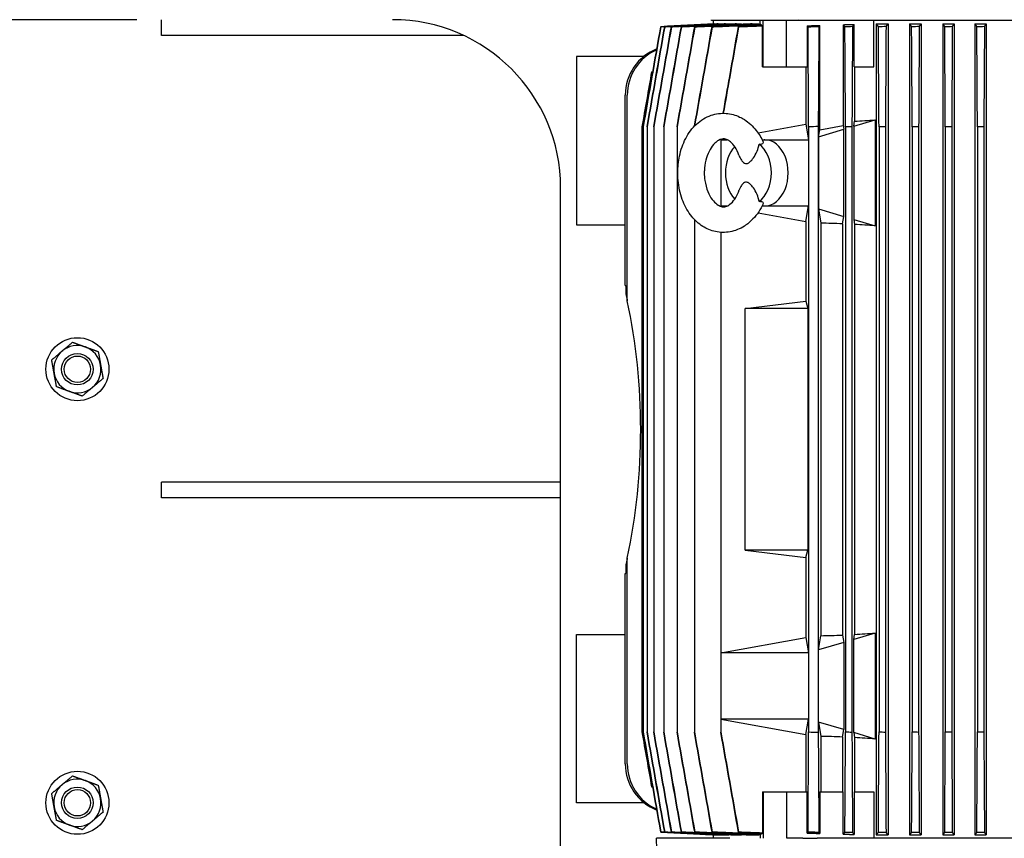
# Model space of a CAD drawing. Header units: inches. Extents: x 5 to 1128, y -85 to 748.
# Tile 331 of 656: x 364 to 388, y 593 to 612. Entities that reach past the tile are written whole.
import ezdxf

# ---------------------------------------------------------------- set-up
doc = ezdxf.new("R2010")
doc.units = ezdxf.units.IN
doc.header["$LTSCALE"] = 32
doc.header["$MEASUREMENT"] = 0
doc.layers.add('Dimension (ANSI)', color=7, linetype='Continuous', lineweight=25)
doc.layers.add('Visible (ANSI)', color=7, linetype='Continuous', lineweight=30)
doc.styles.add('Note Text (ANSI)', font='tahoma.ttf')
doc.dimstyles.new('SB Fraction-16 (ANSI)', dxfattribs={"dimscale": 32, "dimtxt": 0.125, "dimasz": 0.098425, "dimexe": 0.125, "dimexo": 0.0625, "dimgap": 0.031496, "dimtad": 0, "dimtih": 1, "dimtoh": 1, "dimdec": 4, "dimrnd": 1e-08, "dimzin": 0, "dimdsep": 46, "dimlunit": 5, "dimtxsty": 'Note Text (ANSI)', "dimcen": 0.09, "dimdle": 0.393701, "dimclrd": 256, "dimclre": 256, "dimclrt": 256, "dimadec": 0, "dimazin": 3, "dimtfac": 0.96, "dimtofl": 0, "dimtmove": 0, "dimatfit": 3, "dimfxl": 1, "dimfrac": 2, "dimtolj": 1, "dimtzin": 12, "dimlwd": -1, "dimlwe": -1, "dimarcsym": 0})

# ---------------------------------------------------------------- blocks, each defined once
blk = doc.blocks.new('*D19')
at = {"layer": 'Defpoints', "color": 0, "transparency": 16777216}
for p in [(455.781, 700.44), (292.001, 552.44), (455.781, 552.44)]:
    blk.add_point(p, dxfattribs=at)
at = {"layer": 'Dimension (ANSI)', "transparency": 16777216}
for p, q in [((453.781, 700.44), (288.001, 700.44)), ((292.001, 697.29), (292.001, 636.039)), ((292.001, 555.589), (292.001, 629.841)), ((453.781, 552.44), (288.001, 552.44))]:
    blk.add_line(p, q, dxfattribs=at)
for points in [[(291.476, 697.29), (292.526, 697.29), (292.001, 700.44)], [(291.476, 555.589), (292.526, 555.589), (292.001, 552.44)]]:
    blk.add_solid(points, dxfattribs=at)
at = {"layer": 'Dimension (ANSI)', "transparency": 16777216, "insert": (287.899, 635.031), "char_height": 4, "attachment_point": 1, "style": 'Note Text (ANSI)'}
blk.add_mtext('\\A1;148', dxfattribs=at)

msp = doc.modelspace()

# ---------------------------------------------------------------- linework, layer by layer
at = {"layer": 'Visible (ANSI)'}
for p, q in [((366.88413, 612.31478), (363.46813, 612.31478)), ((367.46813, 611.93978), (367.46813, 612.31478)), ((380.56094, 612.29411), (380.55985, 612.31478)), ((381.71667, 612.29411), (380.56094, 612.29411)), ((380.59412, 612.29411), (380.59412, 612.21414)), ((381.71429, 612.2023), (381.71429, 612.29411)), ((381.78681, 612.29411), (381.71667, 612.29411)), ((382.34359, 612.29411), (381.78681, 612.29411)), ((381.78681, 611.19175), (381.78681, 612.29411)), ((384.35213, 612.29411), (382.34359, 612.29411)), ((382.34359, 611.19175), (382.34359, 612.29411)), ((392.58414, 612.29411), (384.35213, 612.29411)), ((384.4202, 611.19175), (384.4202, 612.29411)), ((380.6176, 612.21537), (380.64327, 612.21537)), ((380.64327, 612.21537), (380.64327, 612.21168)), ((380.71431, 612.21537), (380.76733, 612.21537)), ((380.76733, 612.21537), (380.76733, 612.20917)), ((380.88898, 612.21537), (380.97156, 612.21537)), ((380.97156, 612.21537), (380.97156, 612.20627)), ((381.15574, 612.21537), (381.27269, 612.21537)), ((381.27269, 612.21537), (381.27269, 612.20356)), ((381.5227, 612.21537), (381.68093, 612.21537)), ((381.68093, 612.21537), (381.68093, 612.20081)), ((381.73972, 612.17797), (381.73972, 612.19561)), ((381.76963, 611.19175), (381.76963, 612.16936)), ((382.83564, 612.16936), (382.83564, 611.19175)), ((383.13248, 609.69464), (383.13248, 612.17879)), ((383.69217, 612.19561), (383.69217, 609.79698)), ((383.95485, 611.19175), (383.95485, 612.20303)), ((384.47639, 612.21537), (384.47639, 592.92403)), ((384.47639, 612.21537), (384.75855, 612.21537)), ((384.75855, 612.21537), (384.75855, 592.92403)), ((385.27036, 612.21537), (385.27036, 592.92403)), ((385.27036, 612.21537), (385.54769, 612.21537)), ((385.54769, 612.21537), (385.54769, 592.92403)), ((386.0595, 612.21537), (386.0595, 592.92403)), ((386.0595, 612.21537), (386.33353, 612.21537)), ((386.33353, 612.21537), (386.33353, 592.92403)), ((386.82566, 612.21537), (386.82566, 592.92403)), ((386.82566, 612.21537), (387.0976, 612.21537)), ((387.0976, 612.21537), (387.0976, 592.92403)), ((374.6591, 611.93978), (367.46813, 611.93978)), ((378.94476, 611.43978), (377.34313, 611.43978)), ((377.34313, 611.43978), (377.34313, 607.43978)), ((379.13206, 611.07364), (379.1618, 611.07364)), ((381.76963, 611.19175), (381.78681, 611.19175)), ((381.78681, 611.19175), (382.34359, 611.19175)), ((382.34359, 611.19175), (382.83564, 611.19175)), ((382.79967, 611.19175), (382.79967, 609.8287)), ((383.95485, 611.19175), (384.4202, 611.19175)), ((383.96458, 611.19175), (383.96458, 609.89964)), ((378.5075, 605.9949), (378.5075, 610.52246)), ((378.55493, 605.63113), (378.55493, 610.52246)), ((383.94331, 609.78018), (384.45348, 609.93265)), ((383.94331, 609.78018), (383.96458, 609.89964)), ((384.45348, 609.93265), (384.45348, 607.41148)), ((378.9012, 609.76443), (378.9012, 595.37498)), ((378.93105, 609.76478), (378.93105, 609.76413)), ((378.93105, 609.76413), (378.93105, 595.37528)), ((379.02453, 609.7652), (379.02453, 609.76387)), ((379.02453, 609.76387), (379.02453, 595.37553)), ((379.18405, 609.76569), (379.18405, 609.76368)), ((379.18405, 609.76368), (379.18405, 595.37572)), ((379.42086, 609.76626), (379.42086, 609.76356)), ((379.42086, 609.76356), (379.42086, 595.37584)), ((379.73934, 609.76691), (379.73934, 609.76352)), ((379.73934, 609.76352), (379.73934, 595.37588)), ((381.66624, 609.62145), (382.79967, 609.8287)), ((382.79967, 609.8287), (382.87018, 609.45946)), ((382.87018, 609.76591), (382.87018, 609.45946)), ((383.0983, 609.77317), (383.0983, 595.36623)), ((383.10299, 609.52904), (383.70876, 609.71008)), ((383.10299, 609.52904), (383.13248, 609.69464)), ((383.13248, 609.69464), (383.69217, 609.79698)), ((383.69217, 609.79698), (383.70876, 609.71008)), ((383.70876, 607.63405), (383.70876, 609.71008)), ((383.74763, 609.76359), (383.74763, 595.37581)), ((383.89971, 609.76767), (383.89971, 595.37173)), ((383.94331, 609.78018), (383.94331, 607.56395)), ((384.54419, 609.76352), (384.54419, 595.37588)), ((384.69627, 609.76691), (384.69627, 595.37249)), ((385.33503, 609.76356), (385.33503, 595.37584)), ((385.4871, 609.76626), (385.4871, 595.37315)), ((386.12192, 609.76368), (386.12192, 595.37572)), ((386.274, 609.76569), (386.274, 595.37372)), ((386.88652, 609.76387), (386.88652, 595.37553)), ((387.0386, 609.7652), (387.0386, 595.3742)), ((380.78034, 609.45946), (380.87538, 609.47684)), ((380.78034, 609.46847), (380.78034, 609.45946)), ((380.78034, 609.45946), (380.9322, 609.45946)), ((380.78034, 609.45946), (380.78034, 607.88466)), ((381.76452, 609.45946), (381.82526, 609.45946)), ((381.76553, 609.45752), (381.81068, 609.45919)), ((381.82526, 609.45946), (382.87018, 609.45946)), ((382.87018, 609.45946), (382.87018, 607.88466)), ((383.10299, 609.52904), (383.10299, 607.81508)), ((376.96813, 590.93978), (376.96813, 608.31478)), ((380.78034, 607.88466), (380.93209, 607.88466)), ((380.78034, 607.88466), (380.78034, 607.87565)), ((380.78034, 607.88466), (380.87536, 607.86729)), ((381.76452, 607.88466), (381.82526, 607.88466)), ((381.76553, 607.8866), (381.81068, 607.88493)), ((381.82526, 607.88466), (382.87018, 607.88466)), ((382.79967, 607.51542), (382.87018, 607.88466)), ((382.87018, 607.88466), (382.87018, 597.25474)), ((383.10299, 607.81508), (383.16356, 607.47501)), ((383.10299, 607.81508), (383.70876, 607.63405)), ((380.15143, 607.56289), (380.15143, 595.37581)), ((381.66624, 607.72267), (382.79967, 607.51542)), ((383.67537, 607.45919), (383.70876, 607.63405)), ((383.94331, 607.56395), (383.96458, 607.44448)), ((383.94331, 607.56395), (384.45348, 607.41148)), ((377.34313, 607.43978), (378.5075, 607.43978)), ((382.79967, 607.51542), (382.79967, 605.61728)), ((383.16356, 607.47501), (383.16356, 597.66439)), ((383.67537, 607.45919), (383.67537, 597.68021)), ((383.96458, 607.44448), (383.96458, 597.69492)), ((380.78034, 607.25654), (380.78034, 597.25474)), ((378.5075, 605.9949), (378.51884, 605.9949)), ((378.51884, 605.9949), (378.51884, 605.79805)), ((381.35727, 605.44372), (382.79967, 605.61728)), ((382.79967, 605.61728), (382.85004, 605.44372)), ((381.35727, 599.69569), (381.35727, 605.44372)), ((382.85004, 605.44372), (381.35727, 605.44372)), ((382.85004, 605.44372), (382.85004, 599.69569)), ((376.96813, 601.31478), (367.46813, 601.31478)), ((367.46813, 600.93978), (367.46813, 601.31478)), ((376.96813, 600.93978), (367.46813, 600.93978)), ((381.35727, 599.69569), (382.79967, 599.52212)), ((382.85004, 599.69569), (381.35727, 599.69569)), ((382.79967, 599.52212), (382.85004, 599.69569)), ((378.55493, 594.61695), (378.55493, 599.50827)), ((382.79967, 599.52212), (382.79967, 597.62398)), ((378.5075, 599.1445), (378.51884, 599.1445)), ((378.5075, 594.61695), (378.5075, 599.1445)), ((378.51884, 599.34135), (378.51884, 599.1445)), ((384.45348, 597.72792), (383.94331, 597.57545)), ((384.45348, 597.72792), (384.45348, 595.20676)), ((377.34313, 593.68978), (377.34313, 597.68978)), ((377.34313, 597.68978), (378.5075, 597.68978)), ((380.78034, 597.25474), (382.79967, 597.62398)), ((382.79967, 597.62398), (382.87018, 597.25474)), ((383.10299, 597.32432), (383.16356, 597.66439)), ((383.70876, 597.50536), (383.10299, 597.32432)), ((383.67537, 597.68021), (383.70876, 597.50536)), ((383.70876, 597.50536), (383.70876, 595.42932)), ((383.94331, 597.57545), (383.96458, 597.69492)), ((383.94331, 595.35923), (383.94331, 597.57545)), ((380.78034, 597.25474), (380.78034, 595.67994)), ((382.87018, 597.25474), (380.78034, 597.25474)), ((382.87018, 597.25474), (382.87018, 595.67994)), ((383.10299, 595.61036), (383.10299, 597.32432)), ((380.78034, 595.67994), (382.79967, 595.3107)), ((380.78034, 595.67994), (380.78034, 595.37349)), ((382.87018, 595.67994), (380.78034, 595.67994)), ((382.79967, 595.3107), (382.87018, 595.67994)), ((382.87018, 595.67994), (382.87018, 595.37349)), ((383.10299, 595.61036), (383.16356, 595.27029)), ((383.70876, 595.42932), (383.10299, 595.61036)), ((378.93105, 595.37528), (378.93105, 595.37462)), ((379.02453, 595.37553), (379.02453, 595.3742)), ((379.18405, 595.37572), (379.18405, 595.37372)), ((379.42086, 595.37584), (379.42086, 595.37315)), ((379.73934, 595.37588), (379.73934, 595.37249)), ((380.15143, 595.37581), (380.15143, 595.37173)), ((380.78034, 595.37349), (380.78034, 595.36623)), ((383.67537, 595.25446), (383.70876, 595.42932)), ((382.79967, 595.3107), (382.79967, 593.94765)), ((383.16356, 595.27029), (383.16356, 593.94765)), ((383.67537, 595.25446), (383.67537, 593.94765)), ((383.94331, 595.35923), (383.96458, 595.23976)), ((384.45348, 595.20676), (383.94331, 595.35923)), ((383.96458, 595.23976), (383.96458, 593.94765)), ((379.13206, 594.06576), (379.1618, 594.06576)), ((381.76963, 593.94765), (381.76963, 592.97004)), ((381.76963, 593.94765), (381.78681, 593.94765)), ((381.78681, 593.94765), (381.78681, 592.84529)), ((381.78681, 593.94765), (382.34359, 593.94765)), ((382.34359, 593.94765), (382.83564, 593.94765)), ((382.34359, 593.94765), (382.34359, 592.84529)), ((382.83564, 592.97004), (382.83564, 593.94765)), ((383.13248, 593.94765), (383.69217, 593.94765)), ((383.13248, 593.94765), (383.13248, 592.96061)), ((383.69217, 592.9438), (383.69217, 593.94765)), ((383.95485, 593.94765), (384.4202, 593.94765)), ((383.95485, 593.94765), (383.95485, 592.93638)), ((384.4202, 593.94765), (384.4202, 592.84529)), ((378.95707, 593.68978), (377.34313, 593.68978)), ((380.99555, 592.84529), (379.25141, 592.84529)), ((379.26584, 592.29411), (379.25141, 592.84529)), ((380.59412, 592.92526), (380.59412, 592.84529)), ((380.6176, 592.92403), (380.64327, 592.92403)), ((380.64327, 592.92772), (380.64327, 592.92403)), ((380.71431, 592.92403), (380.76733, 592.92403)), ((380.76733, 592.93023), (380.76733, 592.92403)), ((380.88898, 592.92403), (380.97156, 592.92403)), ((380.97156, 592.93313), (380.97156, 592.92403)), ((380.99555, 592.84529), (380.99714, 592.84529)), ((381.15574, 592.92403), (381.27269, 592.92403)), ((381.27269, 592.93584), (381.27269, 592.92403)), ((381.5227, 592.92403), (381.68093, 592.92403)), ((381.68093, 592.93859), (381.68093, 592.92403)), ((381.71429, 592.9371), (381.71429, 592.84529)), ((381.73972, 592.96143), (381.73972, 592.9438)), ((382.72951, 592.84529), (382.35377, 592.84529)), ((382.72951, 592.84529), (383.07291, 592.84529)), ((393.86336, 592.84529), (383.07291, 592.84529)), ((384.47639, 592.92403), (384.75855, 592.92403)), ((385.27036, 592.92403), (385.54769, 592.92403)), ((386.0595, 592.92403), (386.33353, 592.92403)), ((386.82566, 592.92403), (387.0976, 592.92403))]:
    msp.add_line(p, q, dxfattribs=at)
for centre, radius in [((365.46813, 604.00228), 0.75), ((365.46813, 604.00228), 0.37513), ((365.46813, 604.00228), 0.375), ((365.46813, 604.00228), 0.31366), ((365.46813, 593.68978), 0.75), ((365.46813, 593.68978), 0.37513), ((365.46813, 593.68978), 0.375), ((365.46813, 593.68978), 0.31366)]:
    msp.add_circle(centre, radius, dxfattribs=at)
for centre, radius, start, end in [((372.96813, 608.31478), 4, 0, 90), ((391.687, 336.49749), 273.41062, 91.8001385, 91.8479665), ((390.1243, 375.04137), 234.80882, 91.5190435, 91.5561653), ((389.3188, 398.82992), 210.98763, 91.2553934, 91.2967016), ((388.86379, 414.91311), 194.8824, 90.9928005, 91.0375184), ((388.62161, 425.75828), 184.02238, 90.7309548, 90.7783084), ((388.51133, 432.58418), 177.18715, 90.4762336, 90.5254115), ((363.9891, 602.5697), 14.88408, 348.130396, 11.869604), ((365.46813, 604.00228), 0.5625, 70.16068, 130.16068), ((365.46813, 604.00228), 0.5625, 10.16068, 70.16068), ((365.46813, 604.00228), 0.5625, 130.16068, 190.16068), ((365.46813, 604.00228), 0.5625, 310.16068, 10.16068), ((365.46813, 604.00228), 0.5625, 190.16068, 250.16068), ((365.46813, 604.00228), 0.5625, 250.16068, 310.16068), ((365.40563, 593.68928), 3.75, 121.108923, 312.844664), ((391.68701, 868.64226), 273.41096, 268.1520335, 268.1998614), ((390.1243, 830.09806), 234.80884, 268.4438347, 268.4809565), ((389.3188, 806.30949), 210.98765, 268.7032984, 268.7446066), ((388.86379, 790.2263), 194.88241, 268.9624816, 269.0071995), ((388.62161, 779.38113), 184.02239, 269.2216916, 269.2690452), ((388.51133, 772.55523), 177.18715, 269.4745885, 269.5237664), ((365.46813, 593.68978), 0.5625, 70.16068, 130.16068), ((365.46813, 593.68978), 0.5625, 10.16068, 70.16068), ((365.46813, 593.68978), 0.5625, 130.16068, 190.16068), ((365.46813, 593.68978), 0.5625, 310.16068, 10.16068), ((365.46813, 593.68978), 0.5625, 190.16068, 250.16068), ((365.46813, 593.68978), 0.5625, 250.16068, 310.16068)]:
    msp.add_arc(centre, radius, start, end, dxfattribs=at)
for centre, major_axis, ratio, start_param, end_param in [((380.52767, 587.88482), (-9.14311, 104.44251), 0.03476669, 4.94523627, 4.94543981), ((484.57968, 587.88482), (-97.3801, 38.84522), 0.99558784, 0.14499024, 0.14519378), ((422.69573, 445.3612), (-43.34467, 166.78903), 0.00001417, 6.27831827, 6.27937114), ((421.5775, 440.93871), (-42.13428, 171.21648), 0.00011972, 6.27387723, 6.27490631), ((419.40587, 433.13953), (-39.80568, 179.02447), 0.0004194, 6.26944853, 6.27043802), ((415.50961, 420.964), (-35.67718, 191.21396), 0.0010571, 6.26493253, 6.2658656), ((408.82432, 403.44196), (-28.6813, 208.75665), 0.00219871, 6.26047447, 6.26133594), ((397.25523, 378.79334), (-16.71382, 233.43573), 0.00407914, 6.25614296, 6.25691878), ((390.06089, 378.79333), (233.65248, -13.34579), 0.99743829, 1.65397313, 1.65474895), ((389.31463, 403.44196), (210.69023, -3.40343), 0.990691, 1.60864765, 1.60950912), ((388.87054, 420.964), (194.51062, -1.12104), 0.98303462, 1.59378157, 1.59471465), ((388.62642, 433.13953), (183.39609, -0.35438), 0.97616102, 1.58542985, 1.58641935), ((388.51305, 440.93871), (176.32462, -0.08834), 0.97102976, 1.57956183, 1.58059092), ((379.68901, 610.52246), (-1.18151, 0), 0.99965732, 5.08530864, 6.28318531), ((379.73724, 610.52246), (-1.18232, 0), 0.99897186, 5.13277333, 6.28318531), ((388.46813, 611.9767), (-7.86896, -1.54437), 0.18267581, 0.92607715, 0.99993589), ((381.82526, 608.67206), (0, 0.7874), 0.70710678, 0, 0.02618892), ((381.82526, 608.67206), (0, 0.7874), 0.70710678, 3.14159265, 6.28318531), ((381.43552, 608.67206), (0, 0.77297), 0.70710678, 0.63570815, 2.50588451), ((381.43552, 608.67206), (0, -0.77297), 0.70710678, 0.48562322, 2.65596944), ((381.82526, 608.67206), (0, -0.7874), 0.70710678, 6.25699639, 6.28318531), ((388.46813, 605.36743), (-7.86896, 1.54437), 0.18267581, 5.40262312, 5.4874045), ((388.46813, 605.36743), (-7.86896, 1.54437), 0.18267581, 5.28324942, 5.35710816), ((388.46813, 599.77197), (-7.86896, -1.54437), 0.18267581, 0.92607715, 0.99993589), ((388.46813, 599.77197), (-7.86896, -1.54437), 0.18267581, 0.79578081, 0.88056218), ((388.46813, 593.16271), (-7.86896, 1.54437), 0.18267581, 5.40262312, 5.4874045), ((388.46813, 593.16271), (-7.86896, 1.54437), 0.18267581, 5.28324942, 5.35710816), ((379.68901, 594.61695), (-1.18151, 0), 0.99965732, 0, 1.19787667), ((379.73724, 594.61695), (-1.18232, 0), 0.99897186, 0, 1.15041197), ((422.69573, 759.7782), (-43.34467, -166.78903), 0.00001417, 0.00381259, 0.00486544), ((421.5775, 764.20069), (-42.13428, -171.21648), 0.00011972, 0.008279, 0.00930808), ((419.40587, 771.99987), (-39.80568, -179.02447), 0.0004194, 0.01274728, 0.01373678), ((415.50961, 784.1754), (-35.67718, -191.21396), 0.0010571, 0.01731971, 0.01825278), ((408.82432, 801.69745), (-28.6813, -208.75665), 0.00219871, 0.02184936, 0.02271084), ((397.25523, 826.34607), (-16.71382, -233.43573), 0.00407914, 0.02626653, 0.02704234), ((390.06089, 826.34607), (-233.65248, -13.34579), 0.99743829, 1.48684372, 1.48761953), ((389.31463, 801.69744), (-210.69023, -3.40343), 0.990691, 1.53208353, 1.53294501), ((388.87054, 784.1754), (-194.51062, -1.12104), 0.98303461, 1.54687801, 1.54781108), ((388.62642, 771.99987), (-183.39609, -0.35438), 0.97616102, 1.5551733, 1.5561628), ((388.51305, 764.20069), (-176.32462, -0.08834), 0.97102976, 1.56100174, 1.56203082)]:
    msp.add_ellipse(centre, major_axis=major_axis, ratio=ratio, start_param=start_param, end_param=end_param, dxfattribs=at)
for points, weights, degree in [([(381.96049, 612.29411), (381.9596, 612.30444), (381.95871, 612.31478)], [1.00000000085, 1.00000000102, 1.00000000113], 2), ([(382.3578, 612.29411), (382.35743, 612.30444), (382.35706, 612.31478)], [1.00000000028, 1.00000000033, 1.00000000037], 2), ([(379.35159, 612.14826), (380.04599, 612.18439), (380.64327, 612.21537)], [1.04519705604, 1.12011985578, 1.19349800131], 2), ([(380.71431, 612.21537), (380.12658, 612.18485), (379.44483, 612.14936)], [1.19580139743, 1.12292628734, 1.04861019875], 2), ([(379.44524, 612.14782), (380.1563, 612.18429), (380.76733, 612.21537)], [1.04225916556, 1.11214837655, 1.17956896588], 2), ([(380.88898, 612.21537), (380.29404, 612.18506), (379.60438, 612.14966)], [1.18120697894, 1.11502423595, 1.04653355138], 2), ([(379.60497, 612.14733), (380.3403, 612.18423), (380.97156, 612.21537)], [1.03946166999, 1.10516338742, 1.16745672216], 2), ([(381.15574, 612.21537), (380.54679, 612.18532), (379.84127, 612.14993)], [1.16816423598, 1.10787831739, 1.04441170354], 2), ([(379.84206, 612.1468), (380.61225, 612.18423), (381.27269, 612.21537)], [1.03670498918, 1.09885480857, 1.15652631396], 2), ([(381.5227, 612.21537), (380.89119, 612.18563), (380.15989, 612.15016)], [1.15666365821, 1.10154062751, 1.04228868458], 2), ([(380.16084, 612.14621), (380.97965, 612.18434), (381.68093, 612.21537)], [1.03403279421, 1.09331136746, 1.14680766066], 2), ([(381.73054, 612.20303), (381.18517, 612.17872), (380.57219, 612.15034)], [1.123915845, 1.08335399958, 1.03952749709], 2), ([(380.57327, 612.14556), (381.1884, 612.17263), (381.73972, 612.19561)], [1.03141966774, 1.07030953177, 1.10570106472], 2), ([(381.73054, 612.20303), (381.73509, 612.19943), (381.73972, 612.19561)], [1.12922777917, 1.12408065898, 1.11866819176], 2), ([(381.75926, 612.17879), (381.76439, 612.17421), (381.76963, 612.16936)], [1.06384136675, 1.05786121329, 1.05160544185], 2), ([(382.83564, 612.16936), (382.9856, 612.17421), (383.13248, 612.17879)], [1.0516054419, 1.05786121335, 1.0638413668], 2), ([(383.69217, 612.19561), (383.82465, 612.19943), (383.95485, 612.20303)], [1.11866819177, 1.12408065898, 1.12922777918], 2), ([(383.69217, 612.19561), (383.71142, 612.17263), (383.7329, 612.14556)], [1.10570106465, 1.0703095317, 1.03141966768], 2), ([(383.9144, 612.15034), (383.93581, 612.17872), (383.95485, 612.20303)], [1.03952749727, 1.08335399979, 1.12391584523], 2), ([(384.47639, 612.21537), (384.50088, 612.18434), (384.52948, 612.14621)], [1.14680766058, 1.09331136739, 1.03403279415], 2), ([(384.71096, 612.15016), (384.7365, 612.18563), (384.75855, 612.21537)], [1.0422886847, 1.10154062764, 1.15666365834], 2), ([(385.27036, 612.21537), (385.29342, 612.18423), (385.32032, 612.1468)], [1.15652631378, 1.0988548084, 1.03670498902], 2), ([(385.50178, 612.14993), (385.52642, 612.18532), (385.54769, 612.21537)], [1.04441170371, 1.10787831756, 1.16816423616], 2), ([(386.0595, 612.21537), (386.08154, 612.18423), (386.10722, 612.14733)], [1.16745672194, 1.10516338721, 1.03946166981], 2), ([(386.28867, 612.14966), (386.31276, 612.18506), (386.33353, 612.21537)], [1.04653355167, 1.11502423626, 1.18120697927], 2), ([(386.82566, 612.21537), (386.847, 612.18429), (386.87183, 612.14782)], [1.17956896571, 1.11214837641, 1.04225916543], 2), ([(387.05327, 612.14936), (387.07708, 612.18485), (387.0976, 612.21537)], [1.04861019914, 1.12292628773, 1.19580139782], 2), ([(378.51884, 605.79805), (378.53119, 605.74248), (378.54322, 605.68684), (378.55493, 605.63113)], [1, 0.999989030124, 0.999989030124, 1], 3), ([(365.10536, 604.43216), (365.22054, 604.52937), (365.35355, 604.64161)], [1, 1.0379548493, 1], 2), ([(365.35355, 604.64161), (365.51726, 604.58255), (365.65904, 604.53139)], [1, 1.0379548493, 1], 2), ([(365.65904, 604.53139), (365.80081, 604.48024), (365.96452, 604.42118)], [1, 1.0379548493, 1], 2), ([(364.85716, 604.22272), (364.99017, 604.33496), (365.10536, 604.43216)], [1, 1.0379548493, 1], 2), ([(365.96452, 604.42118), (365.99522, 604.24987), (366.02181, 604.10151)], [1, 1.0379548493, 1], 2), ([(364.91445, 603.90305), (364.88787, 604.05141), (364.85716, 604.22272)], [1, 1.0379548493, 1], 2), ([(366.02181, 604.10151), (366.0484, 603.95315), (366.0791, 603.78184)], [1, 1.0379548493, 1], 2), ([(364.97175, 603.58338), (364.94104, 603.75469), (364.91445, 603.90305)], [1, 1.0379548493, 1], 2), ([(365.27723, 603.47317), (365.13545, 603.52432), (364.97175, 603.58338)], [1, 1.0379548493, 1], 2), ([(365.83091, 603.5724), (365.71572, 603.47519), (365.58271, 603.36295)], [1, 1.0379548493, 1], 2), ([(366.0791, 603.78184), (365.9461, 603.6696), (365.83091, 603.5724)], [1, 1.0379548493, 1], 2), ([(365.58271, 603.36295), (365.41901, 603.42201), (365.27723, 603.47317)], [1, 1.0379548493, 1], 2), ([(378.55493, 599.50827), (378.54322, 599.45256), (378.53119, 599.39692), (378.51884, 599.34135)], [1, 0.999989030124, 0.999989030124, 1], 3), ([(365.10536, 594.11966), (365.22054, 594.21687), (365.35355, 594.32911)], [1, 1.0379548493, 1], 2), ([(365.35355, 594.32911), (365.51726, 594.27005), (365.65904, 594.21889)], [1, 1.0379548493, 1], 2), ([(365.65904, 594.21889), (365.80081, 594.16774), (365.96452, 594.10868)], [1, 1.0379548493, 1], 2), ([(364.85716, 593.91022), (364.99017, 594.02246), (365.10536, 594.11966)], [1, 1.0379548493, 1], 2), ([(365.96452, 594.10868), (365.99522, 593.93737), (366.02181, 593.78901)], [1, 1.0379548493, 1], 2), ([(364.91445, 593.59055), (364.88787, 593.73891), (364.85716, 593.91022)], [1, 1.0379548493, 1], 2), ([(366.02181, 593.78901), (366.0484, 593.64065), (366.0791, 593.46934)], [1, 1.0379548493, 1], 2), ([(364.97175, 593.27088), (364.94104, 593.44219), (364.91445, 593.59055)], [1, 1.0379548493, 1], 2), ([(365.27723, 593.16067), (365.13545, 593.21182), (364.97175, 593.27088)], [1, 1.0379548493, 1], 2), ([(366.0791, 593.46934), (365.9461, 593.3571), (365.83091, 593.2599)], [1, 1.0379548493, 1], 2), ([(365.58271, 593.05045), (365.41901, 593.10951), (365.27723, 593.16067)], [1, 1.0379548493, 1], 2), ([(365.83091, 593.2599), (365.71572, 593.16269), (365.58271, 593.05045)], [1, 1.0379548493, 1], 2), ([(380.64327, 592.92403), (380.04599, 592.95502), (379.35159, 592.99114)], [1.19349800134, 1.12011985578, 1.04519705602], 2), ([(379.44483, 592.99004), (380.12658, 592.95455), (380.71431, 592.92403)], [1.04861019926, 1.12292628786, 1.19580139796], 2), ([(380.76733, 592.92403), (380.1563, 592.95512), (379.44524, 592.99159)], [1.17956896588, 1.11214837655, 1.04225916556], 2), ([(379.60438, 592.98974), (380.29404, 592.95434), (380.88898, 592.92403)], [1.0465335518, 1.1150242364, 1.18120697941], 2), ([(380.97156, 592.92403), (380.3403, 592.95518), (379.60497, 592.99207)], [1.16745672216, 1.10516338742, 1.03946167], 2), ([(379.84127, 592.98947), (380.54679, 592.95408), (381.15574, 592.92403)], [1.0444117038, 1.10787831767, 1.16816423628], 2), ([(381.27269, 592.92403), (380.61225, 592.95517), (379.84206, 592.99261)], [1.15652631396, 1.09885480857, 1.03670498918], 2), ([(380.15989, 592.98924), (380.89119, 592.95377), (381.5227, 592.92403)], [1.0422886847, 1.10154062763, 1.15666365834], 2), ([(381.68093, 592.92403), (380.97965, 592.95506), (380.16084, 592.99319)], [1.14680766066, 1.09331136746, 1.03403279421], 2), ([(380.57219, 592.98907), (381.18517, 592.96068), (381.73054, 592.93638)], [1.03952749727, 1.08335399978, 1.12391584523], 2), ([(381.73972, 592.9438), (381.1884, 592.96677), (380.57327, 592.99384)], [1.10570106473, 1.07030953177, 1.03141966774], 2), ([(381.73054, 592.93638), (381.73509, 592.93998), (381.73972, 592.9438)], [1.12922777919, 1.12408065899, 1.11866819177], 2), ([(381.75926, 592.96061), (381.76439, 592.96519), (381.76963, 592.97004)], [1.06384136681, 1.05786121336, 1.05160544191], 2), ([(382.83564, 592.97004), (382.9856, 592.96519), (383.13248, 592.96061)], [1.05160544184, 1.05786121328, 1.06384136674], 2), ([(383.7329, 592.99384), (383.71142, 592.96677), (383.69217, 592.9438)], [1.03141966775, 1.07030953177, 1.10570106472], 2), ([(383.69217, 592.9438), (383.82465, 592.93998), (383.95485, 592.93638)], [1.11866819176, 1.12408065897, 1.12922777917], 2), ([(383.95485, 592.93638), (383.93581, 592.96068), (383.9144, 592.98907)], [1.12391584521, 1.08335399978, 1.03952749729], 2), ([(384.52948, 592.99319), (384.50088, 592.95506), (384.47639, 592.92403)], [1.03403279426, 1.09331136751, 1.14680766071], 2), ([(384.75855, 592.92403), (384.7365, 592.95377), (384.71096, 592.98924)], [1.15666365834, 1.10154062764, 1.0422886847], 2), ([(385.32032, 592.99261), (385.29342, 592.95517), (385.27036, 592.92403)], [1.03670498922, 1.09885480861, 1.156526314], 2), ([(385.54769, 592.92403), (385.52642, 592.95408), (385.50178, 592.98947)], [1.16816423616, 1.10787831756, 1.04441170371], 2), ([(386.10722, 592.99207), (386.08154, 592.95518), (386.0595, 592.92403)], [1.03946167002, 1.10516338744, 1.16745672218], 2), ([(386.33353, 592.92403), (386.31276, 592.95434), (386.28867, 592.98974)], [1.18120697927, 1.11502423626, 1.04653355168], 2), ([(386.87183, 592.99159), (386.847, 592.95512), (386.82566, 592.92403)], [1.04225916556, 1.11214837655, 1.17956896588], 2), ([(387.0976, 592.92403), (387.07708, 592.95455), (387.05327, 592.99004)], [1.19580139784, 1.12292628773, 1.04861019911], 2)]:
    msp.add_rational_spline(points, weights, degree=degree, dxfattribs=at)
for points, knots in [([(378.93105, 609.76478), (379.00111, 610.16215), (379.07117, 610.55953), (379.21128, 611.35427), (379.28133, 611.75165), (379.35139, 612.14902)], [0, 0, 0, 0, 3.07473715, 3.07473715, 6.14947431, 6.14947431, 6.14947431, 6.14947431]), ([(379.35159, 612.14826), (379.2815, 611.7509), (379.14132, 610.95619), (379.00114, 610.16148), (378.93105, 609.76413)], [0, 0, 0, 0, 3.07465094, 6.14929886, 6.14929886, 6.14929886, 6.14929886]), ([(379.02453, 609.7652), (379.09459, 610.16255), (379.16465, 610.55993), (379.30475, 611.35463), (379.3748, 611.75201), (379.44483, 612.14936)], [0, 0, 0, 0, 3.07453979, 3.07453979, 6.14907961, 6.14907961, 6.14907961, 6.14907961]), ([(379.44524, 612.14782), (379.37512, 611.75049), (379.305, 611.35317), (379.16477, 610.55852), (379.09465, 610.1612), (379.02453, 609.76387)], [0, 0, 0, 0, 3.07444941, 3.07444941, 6.14889604, 6.14889604, 6.14889604, 6.14889604]), ([(379.18405, 609.76569), (379.25412, 610.163), (379.32419, 610.56035), (379.4643, 611.35499), (379.53435, 611.75234), (379.60438, 612.14966)], [0, 0, 0, 0, 3.07434109, 3.07434109, 6.14868004, 6.14868004, 6.14868004, 6.14868004]), ([(379.60497, 612.14733), (379.53483, 611.75006), (379.46468, 611.35278), (379.32437, 610.55824), (379.25421, 610.16095), (379.18405, 609.76368)], [0, 0, 0, 0, 3.0740895, 3.0740895, 6.14817556, 6.14817556, 6.14817556, 6.14817556]), ([(379.42086, 609.76626), (379.49097, 610.16352), (379.56106, 610.56081), (379.70119, 611.35536), (379.77124, 611.75265), (379.84127, 612.14993)], [0, 0, 0, 0, 3.07400735, 3.07400735, 6.14801057, 6.14801057, 6.14801057, 6.14801057]), ([(379.84206, 612.1468), (379.77188, 611.74959), (379.70169, 611.35237), (379.56129, 610.55797), (379.49108, 610.16076), (379.42086, 609.76356)], [0, 0, 0, 0, 3.0736375, 3.0736375, 6.14727247, 6.14727247, 6.14727247, 6.14727247]), ([(379.73934, 609.76691), (379.80949, 610.16411), (379.87961, 610.56131), (380.01979, 611.35573), (380.08986, 611.75295), (380.15989, 612.15016)], [0, 0, 0, 0, 3.07352276, 3.07352276, 6.14703966, 6.14703966, 6.14703966, 6.14703966]), ([(380.16084, 612.14621), (380.09062, 611.74909), (380.02039, 611.35197), (379.87989, 610.55775), (379.80962, 610.16063), (379.73934, 609.76352)], [0, 0, 0, 0, 3.07302923, 3.07302923, 6.14605706, 6.14605706, 6.14605706, 6.14605706]), ([(380.15436, 609.78425), (380.22358, 610.17582), (380.29277, 610.5674), (380.43204, 611.35609), (380.50213, 611.75321), (380.57219, 612.15034)], [0.04275594, 0.04275594, 0.04275594, 0.04275594, 3.07285271, 3.07285271, 6.14569819, 6.14569819, 6.14569819, 6.14569819]), ([(380.57327, 612.14556), (380.50301, 611.74856), (380.43273, 611.35156), (380.29339, 610.56477), (380.22433, 610.17497), (380.15526, 609.78518)], [0, 0, 0, 0, 3.07222542, 3.07222542, 6.08875706, 6.08875706, 6.08875706, 6.08875706]), ([(380.83629, 610.08942), (380.88785, 610.38096), (380.93938, 610.67249), (381.06102, 611.361), (381.13111, 611.75797), (381.20115, 612.15495)], [0.81576259, 0.81576259, 0.81576259, 0.81576259, 3.07176081, 3.07176081, 6.14350714, 6.14350714, 6.14350714, 6.14350714]), ([(381.20286, 612.14689), (381.1325, 611.75004), (381.06212, 611.35321), (380.94042, 610.66739), (380.88912, 610.37841), (380.8378, 610.08942)], [0, 0, 0, 0, 3.07114256, 3.07114256, 5.30768258, 5.30768258, 5.30768258, 5.30768258]), ([(381.20115, 612.15495), (381.20144, 612.15362), (381.20172, 612.15229), (381.20229, 612.1496), (381.20257, 612.14825), (381.20286, 612.14689)], [-0.65456638, -0.65456638, -0.65456638, -0.65456638, -0.327294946, -0.327294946, -0.00002352, -0.00002352, -0.00002352, -0.00002352]), ([(382.85543, 612.14689), (382.89836, 612.14825), (382.94128, 612.1496), (383.02714, 612.15229), (383.07007, 612.15362), (383.113, 612.15495)], [-0.654581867, -0.654581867, -0.654581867, -0.654581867, -0.327309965, -0.327309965, -0.000038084, -0.000038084, -0.000038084, -0.000038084]), ([(382.87018, 609.76591), (382.86772, 610.16273), (382.86526, 610.55955), (382.86034, 611.35321), (382.85789, 611.75004), (382.85543, 612.14689)], [0, 0, 0, 0, 3.07114779, 3.07114779, 6.14230411, 6.14230411, 6.14230411, 6.14230411]), ([(383.113, 612.15495), (383.11055, 611.75797), (383.1081, 611.361), (383.1032, 610.56707), (383.10075, 610.17012), (383.0983, 609.77317)], [0, 0, 0, 0, 3.07176687, 3.07176687, 6.14353477, 6.14353477, 6.14353477, 6.14353477]), ([(383.74763, 609.76359), (383.74517, 610.16057), (383.74272, 610.55757), (383.73781, 611.35156), (383.73535, 611.74856), (383.7329, 612.14556)], [0, 0, 0, 0, 3.0722279, 3.0722279, 6.14445907, 6.14445907, 6.14445907, 6.14445907]), ([(383.9144, 612.15034), (383.91195, 611.75321), (383.90951, 611.35609), (383.90461, 610.56187), (383.90216, 610.16477), (383.89971, 609.76767)], [0.00000001, 0.00000001, 0.00000001, 0.00000001, 3.07285421, 3.07285421, 6.14570848, 6.14570848, 6.14570848, 6.14570848]), ([(384.54419, 609.76352), (384.54174, 610.16063), (384.53929, 610.55775), (384.53438, 611.35197), (384.53193, 611.74909), (384.52948, 612.14621)], [0, 0, 0, 0, 3.07303087, 3.07303087, 6.14606472, 6.14606472, 6.14606472, 6.14606472]), ([(384.71096, 612.15016), (384.70851, 611.75295), (384.70607, 611.35573), (384.70117, 610.56132), (384.69872, 610.16411), (384.69627, 609.76691)], [0, 0, 0, 0, 3.07352424, 3.07352424, 6.14704694, 6.14704694, 6.14704694, 6.14704694]), ([(385.33503, 609.76356), (385.33257, 610.16076), (385.33012, 610.55797), (385.32522, 611.35237), (385.32277, 611.74959), (385.32032, 612.1468)], [0, 0, 0, 0, 3.07363819, 3.07363819, 6.14727905, 6.14727905, 6.14727905, 6.14727905]), ([(385.50178, 612.14993), (385.49934, 611.75265), (385.49689, 611.35536), (385.492, 610.56081), (385.48955, 610.16352), (385.4871, 609.76626)], [0, 0, 0, 0, 3.07400873, 3.07400873, 6.14801435, 6.14801435, 6.14801435, 6.14801435]), ([(386.12192, 609.76368), (386.11947, 610.16095), (386.11702, 610.55824), (386.11212, 611.35278), (386.10967, 611.75006), (386.10722, 612.14733)], [0, 0, 0, 0, 3.07408921, 3.07408921, 6.14818069, 6.14818069, 6.14818069, 6.14818069]), ([(386.28867, 612.14966), (386.28623, 611.75234), (386.28378, 611.35499), (386.27889, 610.56035), (386.27644, 610.163), (386.274, 609.76569)], [0, 0, 0, 0, 3.07434214, 3.07434214, 6.14867972, 6.14867972, 6.14867972, 6.14867972]), ([(386.88652, 609.76387), (386.88407, 610.1612), (386.88162, 610.55852), (386.87672, 611.35317), (386.87428, 611.75049), (386.87183, 612.14782)], [0, 0, 0, 0, 3.07444802, 3.07444802, 6.14889604, 6.14889604, 6.14889604, 6.14889604]), ([(387.05327, 612.14936), (387.05083, 611.75201), (387.04838, 611.35463), (387.04349, 610.55993), (387.04104, 610.16255), (387.0386, 609.7652)], [0, 0, 0, 0, 3.07453993, 3.07453993, 6.14907395, 6.14907395, 6.14907395, 6.14907395]), ([(379.13206, 611.07364), (379.09358, 610.85544), (379.05511, 610.63723), (378.97815, 610.20083), (378.93968, 609.98263), (378.9012, 609.76443)], [0.000001, 0.000001, 0.000001, 0.000001, 1.68838067, 1.68838067, 3.37676035, 3.37676035, 3.37676035, 3.37676035]), ([(379.75642, 608.67206), (379.75642, 608.80689), (379.76862, 608.94282), (379.82734, 609.21933), (379.87724, 609.36122), (380.01194, 609.6187), (380.09976, 609.73676), (380.30307, 609.92413), (380.42145, 609.99728), (380.66236, 610.08012), (380.7865, 610.09624), (381.0172, 610.07791), (381.12695, 610.04799), (381.26674, 609.98211), (381.30463, 609.96111), (381.34118, 609.93773)], [0, 0, 0, 0, 1.027373, 1.027373, 2.19368877, 2.19368877, 3.3997832, 3.3997832, 4.57661635, 4.57661635, 5.63468986, 5.63468986, 6.59617466, 6.59617466, 6.96706501, 6.96706501, 6.96706501, 6.96706501]), ([(381.34118, 609.93773), (381.44657, 609.87034), (381.54149, 609.78237), (381.68693, 609.59875), (381.74361, 609.50623), (381.79029, 609.40755)], [0, 0, 0, 0, 1.06940945, 1.06940945, 1.94009001, 1.94009001, 1.94009001, 1.94009001]), ([(380.96949, 609.43898), (380.93085, 609.4637), (380.8978, 609.47439), (380.82655, 609.48269), (380.78377, 609.47683), (380.69809, 609.42853), (380.66672, 609.40526), (380.5964, 609.33592), (380.55696, 609.2846), (380.48995, 609.16684), (380.4611, 609.09972), (380.41607, 608.95339), (380.39991, 608.87165), (380.38832, 608.75047), (380.38641, 608.71122), (380.38641, 608.67206)], [0, 0, 0, 0, 0.74517863, 0.74517863, 1.7460634, 1.7460634, 2.24464111, 2.24464111, 2.87040453, 2.87040453, 3.4720795, 3.4720795, 4.10372503, 4.10372503, 4.40210562, 4.40210562, 4.40210562, 4.40210562]), ([(381.21197, 609.08948), (381.18621, 609.16276), (381.15332, 609.22962), (381.08234, 609.33792), (381.04353, 609.38099), (380.99447, 609.42187), (380.98167, 609.43119), (380.96949, 609.43898)], [0, 0, 0, 0, 0.65460286, 0.65460286, 1.29616002, 1.29616002, 1.53095963, 1.53095963, 1.53095963, 1.53095963]), ([(381.27041, 608.97252), (381.28437, 608.95246), (381.30045, 608.93358), (381.33219, 608.90792), (381.34757, 608.89924), (381.38039, 608.89147), (381.39669, 608.89242), (381.43564, 608.90509), (381.45616, 608.91948), (381.50202, 608.95938), (381.53035, 608.99305), (381.58553, 609.07265), (381.61572, 609.12536), (381.66379, 609.24045), (381.68124, 609.2975), (381.69064, 609.35566)], [-2.41020313, -2.41020313, -2.41020313, -2.41020313, -2.13651072, -2.13651072, -1.91750587, -1.91750587, -1.70348959, -1.70348959, -1.41720741, -1.41720741, -0.96287093, -0.96287093, -0.45123325, -0.45123325, -0.000001, -0.000001, -0.000001, -0.000001]), ([(381.69064, 609.35566), (381.71626, 609.35549), (381.73878, 609.3576), (381.77244, 609.36734), (381.78343, 609.37432), (381.79408, 609.39052), (381.79425, 609.39919), (381.79029, 609.40755)], [-1.003113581, -1.003113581, -1.003113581, -1.003113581, -0.742947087, -0.742947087, -0.50155706, -0.50155706, -0.276460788, -0.276460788, -0.276460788, -0.276460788]), ([(381.34118, 607.40639), (381.23669, 607.33957), (381.11962, 607.29196), (380.88534, 607.24847), (380.76559, 607.25007), (380.54568, 607.2971), (380.44244, 607.34033), (380.25201, 607.46117), (380.16364, 607.54178), (380.00456, 607.73794), (379.93482, 607.85897), (379.82597, 608.12779), (379.78725, 608.28047), (379.76039, 608.51346), (379.75642, 608.59287), (379.75642, 608.67206)], [0, 0, 0, 0, 1.06037558, 1.06037558, 2.07371115, 2.07371115, 3.03140155, 3.03140155, 4.04272086, 4.04272086, 5.16789785, 5.16789785, 6.36585555, 6.36585555, 6.96927224, 6.96927224, 6.96927224, 6.96927224]), ([(380.38641, 608.67206), (380.38641, 608.61237), (380.39088, 608.55227), (380.41316, 608.39899), (380.43814, 608.3065), (380.50008, 608.15569), (380.53555, 608.09263), (380.61045, 607.9917), (380.65067, 607.95205), (380.72432, 607.89786), (380.7583, 607.88196), (380.82105, 607.8637), (380.84853, 607.8627), (380.90485, 607.87231), (380.9351, 607.88315), (380.96949, 607.90515)], [0, 0, 0, 0, 0.45484874, 0.45484874, 1.19098714, 1.19098714, 1.82286091, 1.82286091, 2.43709505, 2.43709505, 3.03605652, 3.03605652, 3.74000041, 3.74000041, 4.40317854, 4.40317854, 4.40317854, 4.40317854]), ([(381.69064, 607.98846), (381.68122, 608.0467), (381.66375, 608.10381), (381.6156, 608.21902), (381.58536, 608.27177), (381.53017, 608.3513), (381.50187, 608.3849), (381.45602, 608.42475), (381.43551, 608.4391), (381.39659, 608.45172), (381.38029, 608.45265), (381.34748, 608.44485), (381.33209, 608.43615), (381.30039, 608.41048), (381.28435, 608.39163), (381.27041, 608.37161)], [-2.01879486, -2.01879486, -2.01879486, -2.01879486, -1.64059402, -1.64059402, -1.21173621, -1.21173621, -0.8318525, -0.8318525, -0.59214813, -0.59214813, -0.41273955, -0.41273955, -0.22903738, -0.22903738, 0, 0, 0, 0]), ([(380.96949, 607.90515), (381.00468, 607.92766), (381.04568, 607.96403), (381.11958, 608.05855), (381.15367, 608.11534), (381.19279, 608.20333), (381.2028, 608.22855), (381.21197, 608.25465)], [0, 0, 0, 0, 0.67855753, 0.67855753, 1.29774476, 1.29774476, 1.53085299, 1.53085299, 1.53085299, 1.53085299]), ([(381.79029, 607.93657), (381.72635, 607.80141), (381.64322, 607.67741), (381.48318, 607.51041), (381.41479, 607.45347), (381.34118, 607.40639)], [0, 0, 0, 0, 1.19261778, 1.19261778, 1.93955209, 1.93955209, 1.93955209, 1.93955209]), ([(381.79029, 607.93657), (381.79425, 607.94494), (381.79408, 607.9536), (381.78343, 607.9698), (381.77244, 607.97678), (381.73878, 607.98653), (381.71626, 607.98864), (381.69064, 607.98846)], [-0.725290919, -0.725290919, -0.725290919, -0.725290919, -0.500617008, -0.500617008, -0.259678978, -0.259678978, -0.000001, -0.000001, -0.000001, -0.000001]), ([(378.9012, 595.37498), (378.93968, 595.15677), (378.97815, 594.93857), (379.05511, 594.50217), (379.09358, 594.28397), (379.13206, 594.06576)], [0, 0, 0, 0, 1.68837967, 1.68837967, 3.37675935, 3.37675935, 3.37675935, 3.37675935]), ([(379.35139, 592.99038), (379.28133, 593.38775), (379.21128, 593.78513), (379.07117, 594.57988), (379.00111, 594.97725), (378.93105, 595.37462)], [0, 0, 0, 0, 3.07473866, 3.07473866, 6.14947431, 6.14947431, 6.14947431, 6.14947431]), ([(379.02453, 595.37553), (379.09465, 594.9782), (379.16477, 594.58088), (379.305, 593.78623), (379.37512, 593.38891), (379.44524, 592.99159)], [0, 0, 0, 0, 3.07444802, 3.07444802, 6.14889604, 6.14889604, 6.14889604, 6.14889604]), ([(379.44483, 592.99004), (379.3748, 593.38739), (379.30475, 593.78478), (379.16465, 594.57947), (379.09459, 594.97685), (379.02453, 595.3742)], [0, 0, 0, 0, 3.07453993, 3.07453993, 6.14907395, 6.14907395, 6.14907395, 6.14907395]), ([(379.18405, 595.37572), (379.25421, 594.97845), (379.32437, 594.58116), (379.46468, 593.78663), (379.53483, 593.38934), (379.60497, 592.99207)], [0, 0, 0, 0, 3.07408921, 3.07408921, 6.14818069, 6.14818069, 6.14818069, 6.14818069]), ([(379.60438, 592.98974), (379.53435, 593.38706), (379.4643, 593.78441), (379.32419, 594.57905), (379.25412, 594.9764), (379.18405, 595.37372)], [0, 0, 0, 0, 3.07434214, 3.07434214, 6.14867972, 6.14867972, 6.14867972, 6.14867972]), ([(379.42086, 595.37584), (379.49108, 594.97864), (379.56129, 594.58143), (379.70169, 593.78703), (379.77188, 593.38981), (379.84206, 592.99261)], [0, 0, 0, 0, 3.07363819, 3.07363819, 6.14727905, 6.14727905, 6.14727905, 6.14727905]), ([(379.84127, 592.98947), (379.77124, 593.38675), (379.70119, 593.78404), (379.56106, 594.57859), (379.49097, 594.97588), (379.42086, 595.37315)], [0, 0, 0, 0, 3.07400873, 3.07400873, 6.14801435, 6.14801435, 6.14801435, 6.14801435]), ([(379.73934, 595.37588), (379.80962, 594.97877), (379.87989, 594.58166), (380.02039, 593.78743), (380.09062, 593.39031), (380.16084, 592.99319)], [0, 0, 0, 0, 3.07303087, 3.07303087, 6.14606472, 6.14606472, 6.14606472, 6.14606472]), ([(380.15989, 592.98924), (380.08986, 593.38646), (380.01979, 593.78368), (379.87961, 594.57809), (379.80949, 594.9753), (379.73934, 595.37249)], [0, 0, 0, 0, 3.07352424, 3.07352424, 6.14704694, 6.14704694, 6.14704694, 6.14704694]), ([(380.15143, 595.37581), (380.22178, 594.97883), (380.29212, 594.58183), (380.43273, 593.78785), (380.50301, 593.39084), (380.57327, 592.99384)], [0, 0, 0, 0, 3.0722279, 3.0722279, 6.14445907, 6.14445907, 6.14445907, 6.14445907]), ([(380.57219, 592.98907), (380.50213, 593.38619), (380.43204, 593.78331), (380.29179, 594.57753), (380.22163, 594.97463), (380.15143, 595.37173)], [0.00000001, 0.00000001, 0.00000001, 0.00000001, 3.07285421, 3.07285421, 6.14570848, 6.14570848, 6.14570848, 6.14570848]), ([(380.78034, 595.37349), (380.85083, 594.97667), (380.92128, 594.57985), (381.06212, 593.78619), (381.1325, 593.38936), (381.20286, 592.99252)], [0, 0, 0, 0, 3.07114779, 3.07114779, 6.14230411, 6.14230411, 6.14230411, 6.14230411]), ([(382.85543, 592.99252), (382.85789, 593.38936), (382.86034, 593.78619), (382.86526, 594.57985), (382.86772, 594.97667), (382.87018, 595.37349)], [0, 0, 0, 0, 3.07114256, 3.07114256, 6.1422854, 6.1422854, 6.1422854, 6.1422854]), ([(383.7329, 592.99384), (383.73535, 593.39084), (383.73781, 593.78785), (383.74272, 594.58183), (383.74517, 594.97883), (383.74763, 595.37581)], [0, 0, 0, 0, 3.07222542, 3.07222542, 6.1444506, 6.1444506, 6.1444506, 6.1444506]), ([(383.89971, 595.37173), (383.90216, 594.97463), (383.90461, 594.57753), (383.90951, 593.78331), (383.91195, 593.38619), (383.9144, 592.98907)], [0, 0, 0, 0, 3.07285271, 3.07285271, 6.14569819, 6.14569819, 6.14569819, 6.14569819]), ([(384.52948, 592.99319), (384.53193, 593.39031), (384.53438, 593.78743), (384.53929, 594.58166), (384.54174, 594.97877), (384.54419, 595.37588)], [0, 0, 0, 0, 3.07302923, 3.07302923, 6.14605706, 6.14605706, 6.14605706, 6.14605706]), ([(384.69627, 595.37249), (384.69872, 594.9753), (384.70117, 594.57809), (384.70607, 593.78368), (384.70851, 593.38646), (384.71096, 592.98924)], [0, 0, 0, 0, 3.07352276, 3.07352276, 6.14703966, 6.14703966, 6.14703966, 6.14703966]), ([(385.32032, 592.99261), (385.32277, 593.38981), (385.32522, 593.78703), (385.33012, 594.58143), (385.33257, 594.97864), (385.33503, 595.37584)], [0, 0, 0, 0, 3.0736375, 3.0736375, 6.14727247, 6.14727247, 6.14727247, 6.14727247]), ([(385.4871, 595.37315), (385.48955, 594.97588), (385.492, 594.57859), (385.49689, 593.78404), (385.49934, 593.38675), (385.50178, 592.98947)], [0, 0, 0, 0, 3.07400735, 3.07400735, 6.14801057, 6.14801057, 6.14801057, 6.14801057]), ([(386.10722, 592.99207), (386.10967, 593.38934), (386.11212, 593.78663), (386.11702, 594.58117), (386.11947, 594.97845), (386.12192, 595.37572)], [0, 0, 0, 0, 3.0740895, 3.0740895, 6.14817556, 6.14817556, 6.14817556, 6.14817556]), ([(386.274, 595.37372), (386.27644, 594.9764), (386.27889, 594.57905), (386.28378, 593.78441), (386.28623, 593.38706), (386.28867, 592.98974)], [0, 0, 0, 0, 3.07434109, 3.07434109, 6.14868004, 6.14868004, 6.14868004, 6.14868004]), ([(386.87183, 592.99159), (386.87428, 593.38891), (386.87672, 593.78623), (386.88162, 594.58088), (386.88407, 594.97821), (386.88652, 595.37553)], [0, 0, 0, 0, 3.07444941, 3.07444941, 6.14889604, 6.14889604, 6.14889604, 6.14889604]), ([(387.0386, 595.3742), (387.04104, 594.97685), (387.04349, 594.57947), (387.04838, 593.78477), (387.05083, 593.38739), (387.05327, 592.99004)], [0, 0, 0, 0, 3.07453979, 3.07453979, 6.14907961, 6.14907961, 6.14907961, 6.14907961]), ([(381.20116, 592.98446), (381.13111, 593.38144), (381.06102, 593.7784), (380.92075, 594.57233), (380.85057, 594.96928), (380.78034, 595.36623)], [0, 0, 0, 0, 3.07176687, 3.07176687, 6.14353477, 6.14353477, 6.14353477, 6.14353477]), ([(383.0983, 595.36623), (383.10075, 594.96928), (383.1032, 594.57233), (383.1081, 593.7784), (383.11055, 593.38144), (383.11299, 592.98446)], [0, 0, 0, 0, 3.07176081, 3.07176081, 6.14350714, 6.14350714, 6.14350714, 6.14350714]), ([(381.20286, 592.99252), (381.20257, 592.99115), (381.20229, 592.9898), (381.20172, 592.98711), (381.20144, 592.98578), (381.20116, 592.98446)], [-0.654581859, -0.654581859, -0.654581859, -0.654581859, -0.327309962, -0.327309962, -0.000038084, -0.000038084, -0.000038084, -0.000038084]), ([(383.11299, 592.98446), (383.07007, 592.98578), (383.02714, 592.98711), (382.94128, 592.9898), (382.89836, 592.99115), (382.85543, 592.99252)], [-0.65456639, -0.65456639, -0.65456639, -0.65456639, -0.327294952, -0.327294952, -0.00002352, -0.00002352, -0.00002352, -0.00002352])]:
    msp.add_open_spline(points, degree=3, knots=knots, dxfattribs=at)
for points in [[(380.6176, 612.21537), (380.19553, 612.19326), (379.77346, 612.17114), (379.35139, 612.14902)], [(381.75926, 612.17879), (381.57322, 612.17095), (381.38718, 612.163), (381.20115, 612.15495)], [(381.20286, 612.14689), (381.39178, 612.15451), (381.5807, 612.16201), (381.76963, 612.16936)], [(382.83564, 612.16936), (382.84224, 612.16201), (382.84883, 612.15451), (382.85543, 612.14689)], [(383.113, 612.15495), (383.11949, 612.163), (383.12599, 612.17095), (383.13248, 612.17879)], [(381.21198, 609.08948), (381.22806, 609.04375), (381.24849, 609.004), (381.27041, 608.97252)], [(381.27041, 608.37161), (381.24849, 608.34012), (381.22806, 608.30037), (381.21198, 608.25465)], [(378.93105, 595.37528), (379.00114, 594.97792), (379.14132, 594.18321), (379.2815, 593.3885), (379.35159, 592.99114)], [(379.35139, 592.99038), (379.77346, 592.96826), (380.19553, 592.94615), (380.6176, 592.92403)], [(381.20116, 592.98446), (381.38719, 592.97641), (381.57322, 592.96845), (381.75926, 592.96061)], [(381.76963, 592.97004), (381.5807, 592.97739), (381.39177, 592.98489), (381.20286, 592.99252)], [(382.85543, 592.99252), (382.84883, 592.98489), (382.84224, 592.97739), (382.83564, 592.97004)], [(383.13248, 592.96061), (383.12599, 592.96845), (383.11949, 592.97641), (383.11299, 592.98446)]]:
    msp.add_open_spline(points, degree=3, dxfattribs=at)

# ---------------------------------------------------------------- dimensions: what is measured, and where the dimension line sits
at = {"layer": 'Dimension (ANSI)'}
dim = msp.add_linear_dim(base=(292.00111, 552.43978), p1=(455.78063, 700.43978), p2=(455.78063, 552.43978), angle=90, dimstyle='SB Fraction-16 (ANSI)', override={"dimgap": 0.031496, "dimdec": 4, "dimtol": 0, "dimlim": 0, "dimtp": 0, "dimtm": 0, "dimtdec": 2, "dimatfit": 1}, dxfattribs=at)
dim.commit()
dim.dimension.update_dxf_attribs({"geometry": '*D19', "text_midpoint": (292.00111, 632.93978), "dimtype": 160})

doc.saveas('drawing.dxf')
